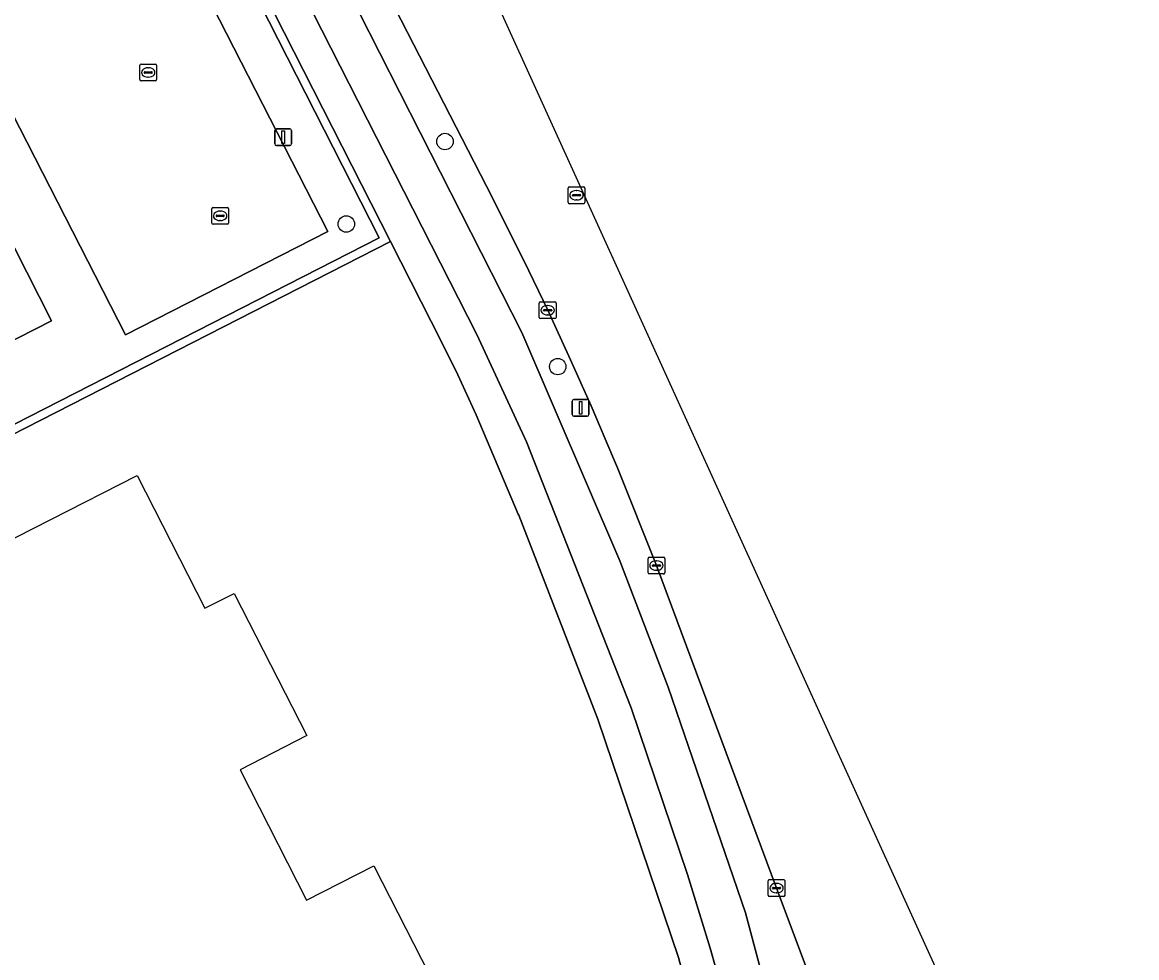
# Model space of a CAD drawing. Extents: x 158835 to 160077, y 386387 to 387778.
# Drawn here: x 159591.4 to 159657.6, y 386818.5 to 386874.1 of the extents above; entities that cross this region are included whole.
import ezdxf

# ---------------------------------------------------------------- set-up
doc = ezdxf.new("R2010")
doc.units = 0
for name, color, linetype in [('IMGEO_Berm_groen', 7, 'Continuous'), ('IMGEO_Boom', 7, 'Continuous'), ('IMGEO_Fietspad_gesloten', 7, 'Continuous'), ('IMGEO_Groenvoorziening', 7, 'Continuous'), ('IMGEO_Haag', 7, 'Continuous'), ('IMGEO_Kolk', 7, 'Continuous'), ('IMGEO_Lichtmast', 7, 'Continuous'), ('IMGEO_Pand', 7, 'Continuous'), ('IMGEO_Pand_vergunning_verleend', 7, 'Continuous'), ('IMGEO_Parkeervlak_open', 7, 'Continuous'), ('IMGEO_Rijbaan_lokaal_gesloten', 7, 'Continuous'), ('IMGEO_Rioolput', 7, 'Continuous'), ('IMGEO_Voetpad_open', 7, 'Continuous')]:
    doc.layers.add(name, color=color, linetype=linetype)

msp = doc.modelspace()

# ---------------------------------------------------------------- linework, layer by layer
at = {"layer": 'IMGEO_Berm_groen'}
for points in [[(159601.705, 386893.727), (159621.047, 386855.671), (159626.868, 386842.088), (159629.739, 386834.576), (159634.327, 386821.174), (159636.849, 386811.725), (159638.011, 386806.947), (159640.717, 386798.092), (159643.942, 386790.087), (159646.119, 386785.727), (159650.53, 386787.858)], [(159636.18, 386822.643), (159629.043, 386841.812), (159626.73, 386847.613), (159626.488, 386848.181), (159625.154, 386851.303), (159623.937, 386854.038), (159622.582, 386856.988), (159621.183, 386859.898), (159618.938, 386864.354), (159610.624, 386880.565)], [(159650.764, 386788.415), (159650.727, 386788.492), (159648.732, 386792.658), (159644.515, 386801.543), (159643.564, 386803.65), (159641.238, 386809.356), (159639.067, 386814.939), (159636.18, 386822.643)]]:
    msp.add_lwpolyline(points, dxfattribs=at)
at = {"layer": 'IMGEO_Boom'}
for centre in [(159616.475, 386867.017), (159610.613, 386862.112), (159623.177, 386853.638)]:
    msp.add_circle(centre, 0.489, dxfattribs=at)
at = {"layer": 'IMGEO_Fietspad_gesloten'}
for points in [[(159598.865, 386893.883), (159618.374, 386855.548), (159621.314, 386849.17), (159627.531, 386833.351), (159630.884, 386823.445), (159632.225, 386819.068), (159633.25, 386815.503)], [(159636.849, 386811.725), (159634.327, 386821.174), (159629.739, 386834.576), (159626.868, 386842.088), (159621.047, 386855.671), (159601.705, 386893.727)]]:
    msp.add_lwpolyline(points, dxfattribs=at)
at = {"layer": 'IMGEO_Groenvoorziening'}
for points in [[(159594.816, 386894.711), (159592.305, 386897.366), (159591.483, 386896.947), (159609.518, 386861.67), (159597.498, 386855.525), (159581.319, 386887.17), (159563.739, 386878.182), (159564.646, 386876.407), (159579.12, 386883.794), (159582.066, 386878.026), (159580.713, 386877.335), (159582.943, 386872.945), (159585.292, 386874.15), (159588.934, 386867.048), (159586.568, 386865.834), (159588.81, 386861.455), (159590.164, 386862.144), (159593.104, 386856.363), (159569.897, 386844.528), (159570.489, 386843.372), (159569.285, 386842.752)], [(159597.279, 386891.352), (159612.561, 386861.297), (159561.976, 386835.435), (159552.94, 386853.159), (159552.494, 386852.932), (159561.758, 386834.762), (159613.233, 386861.079), (159597.726, 386891.577)], [(159564.241, 386847.459), (159563.811, 386848.323), (159559.61, 386856.559), (159552.94, 386853.159), (159561.976, 386835.435), (159612.561, 386861.297), (159597.279, 386891.352)]]:
    msp.add_lwpolyline(points, dxfattribs=at)
msp.add_lwpolyline([(159630.655, 386816.893), (159630.775, 386816.952), (159630.345, 386818.525), (159625.562, 386832.677), (159620.859, 386844.808), (159620.834, 386844.868), (159618.333, 386850.762), (159617.25, 386853.147), (159616.27, 386855.106), (159613.233, 386861.079), (159561.758, 386834.762), (159583.195, 386792.717), (159590.35, 386796.355), (159612.678, 386807.732)], close=True, dxfattribs=at)
at = {"layer": 'IMGEO_Haag'}
msp.add_lwpolyline([(159597.279, 386891.352), (159612.561, 386861.297), (159561.976, 386835.435), (159552.94, 386853.159), (159552.494, 386852.932), (159561.758, 386834.762), (159613.233, 386861.079), (159597.726, 386891.577)], dxfattribs=at)
at = {"layer": 'IMGEO_Kolk'}
for p, q in [((159598.344, 386870.696), (159598.344, 386871.548)), ((159598.419, 386871.622), (159599.271, 386871.622)), ((159599.345, 386871.548), (159599.345, 386870.696)), ((159598.603, 386871.116), (159598.603, 386871.128)), ((159599.041, 386871.079), (159598.643, 386871.079)), ((159598.646, 386871.165), (159599.044, 386871.165)), ((159598.855, 386870.842), (159598.83, 386870.842)), ((159598.832, 386871.402), (159598.857, 386871.402)), ((159599.087, 386871.128), (159599.087, 386871.116)), ((159599.271, 386870.622), (159598.419, 386870.622)), ((159602.621, 386862.172), (159602.621, 386863.024)), ((159602.696, 386863.098), (159603.548, 386863.098)), ((159603.109, 386862.878), (159603.134, 386862.878)), ((159603.622, 386863.024), (159603.622, 386862.172)), ((159602.88, 386862.592), (159602.88, 386862.604)), ((159603.318, 386862.555), (159602.92, 386862.555)), ((159602.923, 386862.641), (159603.321, 386862.641)), ((159603.132, 386862.318), (159603.107, 386862.318)), ((159603.364, 386862.604), (159603.364, 386862.592)), ((159603.548, 386862.098), (159602.696, 386862.098)), ((159622.079, 386856.562), (159622.079, 386857.414)), ((159622.154, 386857.488), (159623.006, 386857.488)), ((159622.338, 386856.982), (159622.338, 386856.994)), ((159622.776, 386856.945), (159622.378, 386856.945)), ((159622.381, 386857.031), (159622.779, 386857.031)), ((159622.567, 386857.268), (159622.592, 386857.268)), ((159622.822, 386856.994), (159622.822, 386856.982)), ((159623.08, 386857.414), (159623.08, 386856.562)), ((159623.006, 386856.488), (159622.154, 386856.488)), ((159622.59, 386856.708), (159622.565, 386856.708)), ((159628.541, 386841.385), (159628.541, 386842.237)), ((159628.616, 386842.311), (159629.468, 386842.311)), ((159628.8, 386841.805), (159628.8, 386841.817)), ((159629.238, 386841.768), (159628.84, 386841.768)), ((159628.843, 386841.854), (159629.241, 386841.854)), ((159629.029, 386842.091), (159629.054, 386842.091)), ((159629.284, 386841.817), (159629.284, 386841.805)), ((159629.542, 386842.237), (159629.542, 386841.385)), ((159629.468, 386841.311), (159628.616, 386841.311)), ((159629.052, 386841.531), (159629.027, 386841.531)), ((159635.753, 386823.143), (159636.605, 386823.143)), ((159635.678, 386822.217), (159635.678, 386823.069)), ((159635.937, 386822.637), (159635.937, 386822.649)), ((159636.375, 386822.6), (159635.977, 386822.6)), ((159635.98, 386822.686), (159636.378, 386822.686)), ((159636.166, 386822.923), (159636.191, 386822.923)), ((159636.421, 386822.649), (159636.421, 386822.637)), ((159636.679, 386823.069), (159636.679, 386822.217)), ((159636.605, 386822.143), (159635.753, 386822.143)), ((159636.189, 386822.363), (159636.164, 386822.363))]:
    msp.add_line(p, q, dxfattribs=at)
for points in [[(159598.344, 386870.696), (159598.344, 386871.548)], [(159598.419, 386871.622), (159599.271, 386871.622)], [(159599.345, 386871.548), (159599.345, 386870.696)], [(159599.271, 386870.622), (159598.419, 386870.622)], [(159602.621, 386862.172), (159602.621, 386863.024)], [(159602.696, 386863.098), (159603.548, 386863.098)], [(159603.622, 386863.024), (159603.622, 386862.172)], [(159603.548, 386862.098), (159602.696, 386862.098)], [(159622.079, 386856.562), (159622.079, 386857.414)], [(159622.154, 386857.488), (159623.006, 386857.488)], [(159623.08, 386857.414), (159623.08, 386856.562)], [(159623.006, 386856.488), (159622.154, 386856.488)], [(159628.541, 386841.385), (159628.541, 386842.237)], [(159628.616, 386842.311), (159629.468, 386842.311)], [(159629.542, 386842.237), (159629.542, 386841.385)], [(159629.468, 386841.311), (159628.616, 386841.311)], [(159635.753, 386823.143), (159636.605, 386823.143)], [(159635.678, 386822.217), (159635.678, 386823.069)], [(159636.679, 386823.069), (159636.679, 386822.217)], [(159636.605, 386822.143), (159635.753, 386822.143)]]:
    msp.add_lwpolyline(points, dxfattribs=at)
for centre, radius, start, end in [((159598.421, 386871.546), 0.0765, 91.55205, 178.44795), ((159598.421, 386871.546), 0.0765, 91.55205, 178.44795), ((159599.269, 386871.546), 0.0765, 1.55205, 88.44795), ((159599.269, 386871.546), 0.0765, 1.55205, 88.44795), ((159598.643, 386871.125), 0.0403, 85.87752, 175.75265), ((159598.64, 386871.115), 0.0366, 178.93798, 274.71019), ((159599.044, 386871.122), 0.043, 264.86636, 352.45326), ((159599.048, 386871.127), 0.0386, 1.73085, 96.63898), ((159598.421, 386870.698), 0.0765, 181.55205, 268.44795), ((159598.421, 386870.698), 0.0765, 181.55205, 268.44795), ((159599.269, 386870.698), 0.0765, 271.55205, 358.44795), ((159599.269, 386870.698), 0.0765, 271.55205, 358.44795), ((159602.698, 386863.022), 0.0765, 91.55205, 178.44795), ((159602.698, 386863.022), 0.0765, 91.55205, 178.44795), ((159603.546, 386863.022), 0.0765, 1.55205, 88.44795), ((159603.546, 386863.022), 0.0765, 1.55205, 88.44795), ((159602.92, 386862.601), 0.0403, 85.87752, 175.75265), ((159602.917, 386862.591), 0.0366, 178.93798, 274.71019), ((159603.321, 386862.598), 0.043, 264.86636, 352.45326), ((159603.325, 386862.603), 0.0386, 1.73085, 96.63898), ((159602.698, 386862.174), 0.0765, 181.55205, 268.44795), ((159602.698, 386862.174), 0.0765, 181.55205, 268.44795), ((159603.546, 386862.174), 0.0765, 271.55205, 358.44795), ((159603.546, 386862.174), 0.0765, 271.55205, 358.44795), ((159622.156, 386857.412), 0.0765, 91.55205, 178.44795), ((159622.156, 386857.412), 0.0765, 91.55205, 178.44795), ((159622.378, 386856.991), 0.0403, 85.87752, 175.75265), ((159622.375, 386856.981), 0.0366, 178.93798, 274.71019), ((159622.779, 386856.988), 0.043, 264.86636, 352.45326), ((159622.783, 386856.993), 0.0386, 1.73085, 96.63898), ((159623.004, 386857.412), 0.0765, 1.55205, 88.44795), ((159623.004, 386857.412), 0.0765, 1.55205, 88.44795), ((159622.156, 386856.564), 0.0765, 181.55205, 268.44795), ((159622.156, 386856.564), 0.0765, 181.55205, 268.44795), ((159623.004, 386856.564), 0.0765, 271.55205, 358.44795), ((159623.004, 386856.564), 0.0765, 271.55205, 358.44795), ((159628.618, 386842.235), 0.0765, 91.55205, 178.44795), ((159628.618, 386842.235), 0.0765, 91.55205, 178.44795), ((159628.84, 386841.814), 0.0403, 85.87752, 175.75265), ((159628.837, 386841.804), 0.0366, 178.93798, 274.71019), ((159629.241, 386841.811), 0.043, 264.86636, 352.45326), ((159629.245, 386841.816), 0.0386, 1.73085, 96.63898), ((159629.466, 386842.235), 0.0765, 1.55205, 88.44795), ((159629.466, 386842.235), 0.0765, 1.55205, 88.44795), ((159628.618, 386841.387), 0.0765, 181.55205, 268.44795), ((159628.618, 386841.387), 0.0765, 181.55205, 268.44795), ((159629.466, 386841.387), 0.0765, 271.55205, 358.44795), ((159629.466, 386841.387), 0.0765, 271.55205, 358.44795), ((159635.755, 386823.067), 0.0765, 91.55205, 178.44795), ((159635.755, 386823.067), 0.0765, 91.55205, 178.44795), ((159636.603, 386823.067), 0.0765, 1.55205, 88.44795), ((159636.603, 386823.067), 0.0765, 1.55205, 88.44795), ((159635.977, 386822.646), 0.0403, 85.87752, 175.75265), ((159635.974, 386822.636), 0.0366, 178.93798, 274.71019), ((159636.378, 386822.643), 0.043, 264.86636, 352.45326), ((159636.382, 386822.648), 0.0386, 1.73085, 96.63898), ((159635.755, 386822.219), 0.0765, 181.55205, 268.44795), ((159635.755, 386822.219), 0.0765, 181.55205, 268.44795), ((159636.603, 386822.219), 0.0765, 271.55205, 358.44795), ((159636.603, 386822.219), 0.0765, 271.55205, 358.44795)]:
    msp.add_arc(centre, radius, start, end, dxfattribs=at)
for centre, major_axis, ratio, start_param, end_param in [((159598.831, 386871.122), (-0.387, 0.002), 0.722429, 4.712389, 7.853982), ((159598.856, 386871.122), (-0.39, 0.002), 0.717154, 1.570796, 4.712389), ((159603.108, 386862.598), (-0.387, 0.002), 0.722429, 4.712389, 7.853982), ((159603.133, 386862.598), (-0.39, 0.002), 0.717154, 1.570796, 4.712389), ((159622.566, 386856.988), (-0.387, 0.002), 0.722429, 4.712389, 7.853982), ((159622.591, 386856.988), (-0.39, 0.002), 0.717154, 1.570796, 4.712389), ((159629.028, 386841.811), (-0.387, 0.002), 0.722429, 4.712389, 7.853982), ((159629.053, 386841.811), (-0.39, 0.002), 0.717154, 1.570796, 4.712389), ((159636.165, 386822.643), (-0.387, 0.002), 0.722429, 4.712389, 7.853982), ((159636.19, 386822.643), (-0.39, 0.002), 0.717154, 1.570796, 4.712389)]:
    msp.add_ellipse(centre, major_axis=major_axis, ratio=ratio, start_param=start_param, end_param=end_param, dxfattribs=at)
at = {"layer": 'IMGEO_Lichtmast'}
for p, q in [((159606.367, 386866.877), (159606.367, 386867.677)), ((159606.367, 386867.677), (159606.367, 386866.877)), ((159606.467, 386867.777), (159607.257, 386867.777)), ((159607.257, 386867.777), (159606.467, 386867.777)), ((159607.357, 386867.677), (159607.357, 386866.877)), ((159607.357, 386866.877), (159607.357, 386867.677)), ((159607.257, 386866.777), (159606.467, 386866.777)), ((159606.467, 386866.777), (159607.257, 386866.777)), ((159624.142, 386851.683), (159624.932, 386851.683)), ((159624.932, 386851.683), (159624.142, 386851.683)), ((159624.042, 386850.783), (159624.042, 386851.583)), ((159624.042, 386851.583), (159624.042, 386850.783)), ((159625.032, 386851.583), (159625.032, 386850.783)), ((159625.032, 386850.783), (159625.032, 386851.583)), ((159624.932, 386850.683), (159624.142, 386850.683)), ((159624.142, 386850.683), (159624.932, 386850.683))]:
    msp.add_line(p, q, dxfattribs=at)
for points in [[(159606.787, 386867.652), (159606.937, 386867.652), (159606.937, 386866.902), (159606.787, 386866.902), (159606.787, 386867.652)], [(159624.462, 386851.558), (159624.612, 386851.558), (159624.612, 386850.808), (159624.462, 386850.808), (159624.462, 386851.558)]]:
    msp.add_lwpolyline(points, dxfattribs=at)
for centre, start, end in [((159606.467, 386867.677), 90, 180), ((159606.467, 386867.677), 90, 180), ((159607.257, 386867.677), 0, 90), ((159607.257, 386867.677), 360, 90), ((159606.467, 386866.877), 180, 270), ((159606.467, 386866.877), 180, 270), ((159607.257, 386866.877), 270, 0), ((159607.257, 386866.877), 270, 0), ((159624.142, 386851.583), 90, 180), ((159624.142, 386851.583), 90, 180), ((159624.932, 386851.583), 0, 90), ((159624.932, 386851.583), 360, 90), ((159624.142, 386850.783), 180, 270), ((159624.142, 386850.783), 180, 270), ((159624.932, 386850.783), 270, 0), ((159624.932, 386850.783), 270, 0)]:
    msp.add_arc(centre, 0.1, start, end, dxfattribs=at)
at = {"layer": 'IMGEO_Pand'}
msp.add_lwpolyline([(159568.662, 386843.906), (159569.674, 386844.414), (159569.897, 386844.528), (159593.104, 386856.363), (159590.164, 386862.144), (159588.81, 386861.455), (159586.568, 386865.834), (159588.934, 386867.048), (159585.292, 386874.15), (159582.943, 386872.945), (159580.713, 386877.335)], dxfattribs=at)
at = {"layer": 'IMGEO_Pand_vergunning_verleend'}
msp.add_lwpolyline([(159572.527, 386834.081), (159598.185, 386847.168), (159602.213, 386839.272), (159603.957, 386840.161), (159608.271, 386831.704), (159604.3, 386829.679), (159608.255, 386821.924), (159612.25, 386823.962), (159616.502, 386815.625), (159591.756, 386803.003), (159587.559, 386811.231), (159583.473, 386819.241), (159582.148, 386818.565), (159578.008, 386826.682), (159576.654, 386825.992)], close=True, dxfattribs=at)
at = {"layer": 'IMGEO_Parkeervlak_open'}
msp.add_lwpolyline([(159581.319, 386887.17), (159597.498, 386855.525), (159609.518, 386861.67), (159591.483, 386896.947), (159592.305, 386897.366), (159592.669, 386897.71), (159591.595, 386898.846), (159591.231, 386898.502), (159585.527, 386895.594), (159583.035, 386900.482), (159540.609, 386878.86), (159542.833, 386874.449), (159541.799, 386873.911), (159544.571, 386868.473), (159544.882, 386868.632), (159551.58, 386872.047), (159563.739, 386878.182)], close=True, dxfattribs=at)
at = {"layer": 'IMGEO_Rijbaan_lokaal_gesloten'}
for points in [[(159657.576, 386791.634), (159597.825, 386923.067), (159592.102, 386935.655), (159590.926, 386935.115), (159592.576, 386931.964)], [(159610.624, 386880.565), (159618.938, 386864.354), (159621.183, 386859.898), (159622.582, 386856.988), (159623.937, 386854.038), (159625.154, 386851.303), (159626.488, 386848.181), (159626.73, 386847.613), (159629.043, 386841.812), (159636.18, 386822.643), (159639.067, 386814.939), (159641.238, 386809.356), (159643.564, 386803.65), (159644.515, 386801.543), (159648.732, 386792.658), (159650.727, 386788.492), (159653.52, 386789.814), (159653.189, 386790.444), (159653.074, 386790.687), (159652.34, 386792.239)]]:
    msp.add_lwpolyline(points, dxfattribs=at)
at = {"layer": 'IMGEO_Rioolput'}
for p, q in [((159623.791, 386863.396), (159623.791, 386864.248)), ((159623.866, 386864.322), (159624.718, 386864.322)), ((159624.792, 386864.248), (159624.792, 386863.396)), ((159624.05, 386863.816), (159624.05, 386863.828)), ((159624.488, 386863.779), (159624.09, 386863.779)), ((159624.093, 386863.865), (159624.491, 386863.865)), ((159624.302, 386863.542), (159624.277, 386863.542)), ((159624.279, 386864.102), (159624.304, 386864.102)), ((159624.534, 386863.828), (159624.534, 386863.816)), ((159624.718, 386863.322), (159623.866, 386863.322))]:
    msp.add_line(p, q, dxfattribs=at)
for points in [[(159623.791, 386863.396), (159623.791, 386864.248)], [(159623.866, 386864.322), (159624.718, 386864.322)], [(159624.792, 386864.248), (159624.792, 386863.396)], [(159624.718, 386863.322), (159623.866, 386863.322)]]:
    msp.add_lwpolyline(points, dxfattribs=at)
for centre, radius, start, end in [((159623.868, 386864.246), 0.0765, 91.55205, 178.44795), ((159623.868, 386864.246), 0.0765, 91.55205, 178.44795), ((159624.716, 386864.246), 0.0765, 1.55205, 88.44795), ((159624.716, 386864.246), 0.0765, 1.55205, 88.44795), ((159624.09, 386863.825), 0.0403, 85.87752, 175.75265), ((159624.087, 386863.815), 0.0366, 178.93798, 274.71019), ((159624.491, 386863.822), 0.043, 264.86636, 352.45326), ((159624.495, 386863.827), 0.0386, 1.73085, 96.63898), ((159623.868, 386863.398), 0.0765, 181.55205, 268.44795), ((159623.868, 386863.398), 0.0765, 181.55205, 268.44795), ((159624.716, 386863.398), 0.0765, 271.55205, 358.44795), ((159624.716, 386863.398), 0.0765, 271.55205, 358.44795)]:
    msp.add_arc(centre, radius, start, end, dxfattribs=at)
for centre, major_axis, ratio, start_param, end_param in [((159624.278, 386863.822), (-0.387, 0.002), 0.722429, 4.712389, 7.853982), ((159624.303, 386863.822), (-0.39, 0.002), 0.717154, 1.570796, 4.712389)]:
    msp.add_ellipse(centre, major_axis=major_axis, ratio=ratio, start_param=start_param, end_param=end_param, dxfattribs=at)
at = {"layer": 'IMGEO_Voetpad_open'}
for points in [[(159633.25, 386815.503), (159632.225, 386819.068), (159630.884, 386823.445), (159627.531, 386833.351), (159621.314, 386849.17), (159618.374, 386855.548), (159598.865, 386893.883)], [(159597.726, 386891.577), (159613.233, 386861.079), (159616.27, 386855.106), (159617.25, 386853.147), (159618.333, 386850.762), (159620.834, 386844.868), (159620.859, 386844.808), (159625.562, 386832.677), (159630.345, 386818.525), (159630.775, 386816.952)]]:
    msp.add_lwpolyline(points, dxfattribs=at)

doc.saveas('drawing.dxf')
